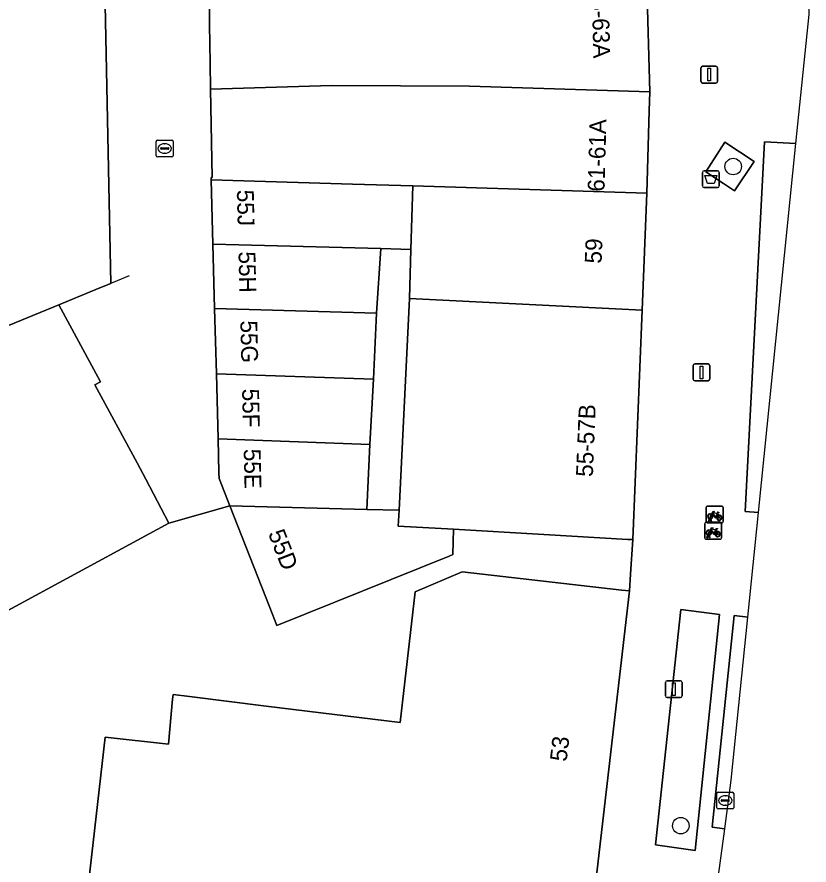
# Model space of a CAD drawing. Extents: x 160377 to 161131, y 383938 to 384853.
# Drawn here: x 161083.8 to 161130.8, y 384205.2 to 384255.6 of the extents above; entities that cross this region are included whole.
import ezdxf

# ---------------------------------------------------------------- set-up
doc = ezdxf.new("R2010")
doc.units = 0
for name, color, linetype in [('IMGEO_Afvalbak', 7, 'Continuous'), ('IMGEO_Boom', 7, 'Continuous'), ('IMGEO_Erf', 7, 'Continuous'), ('IMGEO_Fietsenrek', 7, 'Continuous'), ('IMGEO_Groenvoorziening', 7, 'Continuous'), ('IMGEO_Hek', 7, 'Continuous'), ('IMGEO_Kolk', 7, 'Continuous'), ('IMGEO_Lichtmast', 7, 'Continuous'), ('IMGEO_Muur', 7, 'Continuous'), ('IMGEO_Pand', 7, 'Continuous'), ('IMGEO_Pand_nummerreeks', 7, 'Continuous'), ('IMGEO_Parkeervlak_open', 7, 'Continuous'), ('IMGEO_Rijbaan_lokaal_open', 7, 'Continuous'), ('IMGEO_Rioolput', 7, 'Continuous'), ('IMGEO_Voetpad_open', 7, 'Continuous')]:
    doc.layers.add(name, color=color, linetype=linetype)

msp = doc.modelspace()

# ---------------------------------------------------------------- linework, layer by layer
at = {"layer": 'IMGEO_Afvalbak'}
for p, q in [((161124.476, 384245.542), (161124.476, 384246.342)), ((161124.476, 384246.342), (161124.476, 384245.542)), ((161124.576, 384246.442), (161125.366, 384246.442)), ((161125.366, 384246.442), (161124.576, 384246.442)), ((161125.466, 384246.342), (161125.466, 384245.542)), ((161125.466, 384245.542), (161125.466, 384246.342)), ((161125.366, 384245.442), (161124.576, 384245.442)), ((161124.576, 384245.442), (161125.366, 384245.442))]:
    msp.add_line(p, q, dxfattribs=at)
msp.add_lwpolyline([(161124.619, 384246.156), (161125.323, 384246.156), (161125.174, 384245.686), (161124.768, 384245.686), (161124.619, 384246.156)], dxfattribs=at)
for centre, start, end in [((161124.576, 384246.342), 90, 180), ((161124.576, 384246.342), 90, 180), ((161125.366, 384246.342), 0, 90), ((161125.366, 384246.342), 360, 90), ((161124.576, 384245.542), 180, 270), ((161124.576, 384245.542), 180, 270), ((161125.366, 384245.542), 270, 0), ((161125.366, 384245.542), 270, 0)]:
    msp.add_arc(centre, 0.1, start, end, dxfattribs=at)
at = {"layer": 'IMGEO_Boom'}
for centre in [(161126.297, 384246.692), (161123.186, 384207.58)]:
    msp.add_circle(centre, 0.489, dxfattribs=at)
at = {"layer": 'IMGEO_Erf'}
for points in [[(161083.899, 384259.635), (161076.649, 384256.781), (161076.73, 384256.587), (161073.438, 384255.204), (161075.626, 384250), (161076.199, 384248.638), (161052.543, 384238.746), (161054.343, 384234.339), (161054.866, 384233.057), (161057.474, 384226.671), (161086.261, 384238.484), (161088.705, 384239.49), (161089.363, 384239.761), (161088.984, 384258.258), (161085.183, 384260.141)], [(161107.081, 384238.852), (161107.164, 384241.767), (161105.376, 384241.826), (161105.134, 384237.982), (161104.939, 384234.078), (161104.725, 384230.208), (161104.544, 384226.348), (161106.465, 384226.296)]]:
    msp.add_lwpolyline(points, close=True, dxfattribs=at)
msp.add_lwpolyline([(161087.595, 384200.33), (161089.029, 384212.838), (161092.775, 384212.408), (161093.026, 384215.097), (161093.058, 384215.356), (161094.025, 384215.237), (161098.567, 384214.678), (161106.531, 384213.698), (161107.42, 384221.449), (161110.215, 384222.648), (161119.69, 384221.561), (161120.15, 384221.508), (161120.21, 384222.498), (161120.334, 384224.553), (161120.047, 384224.57), (161115.057, 384224.861), (161109.7, 384225.172), (161109.66, 384223.668), (161109.439, 384223.578), (161099.217, 384219.449), (161098.792, 384220.53), (161096.418, 384226.566), (161092.79, 384225.533), (161071.113, 384213.774)], dxfattribs=at)
at = {"layer": 'IMGEO_Fietsenrek'}
for p, q in [((161124.699, 384225.623), (161124.699, 384226.464)), ((161124.699, 384226.464), (161124.699, 384225.623)), ((161124.774, 384226.548), (161125.615, 384226.548)), ((161125.615, 384226.548), (161124.774, 384226.548)), ((161125.699, 384226.473), (161125.699, 384225.632)), ((161125.699, 384225.632), (161125.699, 384226.473)), ((161124.826, 384225.632), (161124.865, 384225.792)), ((161124.895, 384225.78), (161124.86, 384225.632)), ((161124.937, 384225.804), (161124.936, 384225.808)), ((161124.978, 384225.632), (161124.944, 384225.774)), ((161124.968, 384225.815), (161124.969, 384225.808)), ((161124.976, 384225.778), (161125.011, 384225.632)), ((161125.386, 384226.097), (161125.422, 384226.002)), ((161124.609, 384224.655), (161124.609, 384225.496)), ((161124.609, 384225.496), (161124.609, 384224.655)), ((161124.684, 384225.58), (161125.525, 384225.58)), ((161125.525, 384225.58), (161124.684, 384225.58)), ((161125.624, 384225.548), (161124.783, 384225.548)), ((161124.783, 384225.548), (161125.624, 384225.548)), ((161124.86, 384225.632), (161124.826, 384225.632)), ((161125.011, 384225.632), (161124.978, 384225.632)), ((161125.609, 384225.505), (161125.609, 384224.664)), ((161125.609, 384224.664), (161125.609, 384225.505)), ((161124.736, 384224.664), (161124.775, 384224.824)), ((161124.805, 384224.812), (161124.77, 384224.664)), ((161124.847, 384224.836), (161124.846, 384224.84)), ((161124.888, 384224.664), (161124.854, 384224.806)), ((161124.878, 384224.847), (161124.879, 384224.84)), ((161124.886, 384224.81), (161124.921, 384224.664)), ((161125.296, 384225.129), (161125.332, 384225.034)), ((161125.534, 384224.58), (161124.693, 384224.58)), ((161124.693, 384224.58), (161125.534, 384224.58)), ((161124.77, 384224.664), (161124.736, 384224.664)), ((161124.921, 384224.664), (161124.888, 384224.664))]:
    msp.add_line(p, q, dxfattribs=at)
for points in [[(161125.012, 384226.074), (161125.107, 384226.238), (161125.193, 384226.224), (161125.195, 384226.215), (161125.139, 384226.204), (161125.112, 384226.159), (161125.368, 384226.118)], [(161125.033, 384226.022), (161124.981, 384225.932), (161124.941, 384225.907), (161124.942, 384225.954), (161124.997, 384226.048)], [(161125.308, 384225.83), (161125.258, 384225.83), (161125.067, 384226.081), (161125.048, 384226.049)], [(161125.355, 384226.093), (161125.098, 384226.134), (161125.081, 384226.105), (161125.248, 384225.885), (161125.355, 384226.093)], [(161125.403, 384225.995), (161125.373, 384226.072), (161125.264, 384225.854), (161125.307, 384225.854)], [(161125.337, 384225.854), (161125.457, 384225.853), (161125.413, 384225.967)], [(161125.433, 384225.974), (161125.488, 384225.829), (161125.338, 384225.829)], [(161125.368, 384226.118), (161125.393, 384226.167), (161125.387, 384226.171), (161125.364, 384226.175), (161125.352, 384226.182), (161125.351, 384226.185), (161125.353, 384226.19), (161125.448, 384226.175), (161125.45, 384226.165), (161125.44, 384226.152), (161125.428, 384226.146), (161125.414, 384226.152), (161125.386, 384226.097)], [(161124.922, 384225.106), (161125.017, 384225.27), (161125.103, 384225.256), (161125.105, 384225.247), (161125.049, 384225.236), (161125.022, 384225.191), (161125.278, 384225.15)], [(161125.278, 384225.15), (161125.303, 384225.199), (161125.297, 384225.203), (161125.274, 384225.207), (161125.262, 384225.214), (161125.261, 384225.217), (161125.263, 384225.222), (161125.358, 384225.207), (161125.36, 384225.197), (161125.35, 384225.184), (161125.338, 384225.178), (161125.324, 384225.184), (161125.296, 384225.129)], [(161124.943, 384225.054), (161124.891, 384224.964), (161124.851, 384224.939), (161124.852, 384224.986), (161124.907, 384225.08)], [(161125.218, 384224.862), (161125.168, 384224.862), (161124.977, 384225.113), (161124.958, 384225.081)], [(161125.265, 384225.125), (161125.008, 384225.166), (161124.991, 384225.137), (161125.158, 384224.917), (161125.265, 384225.125)], [(161125.313, 384225.027), (161125.283, 384225.104), (161125.174, 384224.886), (161125.217, 384224.886)], [(161125.247, 384224.886), (161125.367, 384224.885), (161125.323, 384224.999)], [(161125.343, 384225.006), (161125.398, 384224.861), (161125.248, 384224.861)]]:
    msp.add_lwpolyline(points, dxfattribs=at)
for centre, radius, start, end in [((161124.777, 384226.47), 0.0779, 92.4484, 184.2845), ((161124.777, 384226.47), 0.0779, 92.4484, 184.2845), ((161125.621, 384226.47), 0.0779, 2.4484, 94.2845), ((161125.621, 384226.47), 0.0779, 2.4484, 94.2845), ((161124.939, 384225.933), 0.159, 62.6766, 242.1369), ((161124.939, 384225.933), 0.129, 63.3192, 238.903), ((161124.919, 384225.804), 0.0499, 12.8025, 158.6934), ((161124.939, 384225.933), 0.159, 253.9967, 271.7867), ((161124.919, 384225.804), 0.0174, 12.8025, 163.4502), ((161124.939, 384225.933), 0.129, 253.415, 269.0204), ((161124.939, 384225.933), 0.129, 283.6043, 43.4302), ((161124.939, 384225.933), 0.159, 283.5766, 46.6042), ((161125.466, 384225.849), 0.159, 113.3408, 178.3217), ((161125.466, 384225.849), 0.159, 187.0065, 105.7708), ((161125.466, 384225.849), 0.129, 113.923, 177.9556), ((161125.466, 384225.849), 0.129, 188.6715, 104.5883), ((161124.687, 384225.502), 0.0779, 92.4484, 184.2845), ((161124.687, 384225.502), 0.0779, 92.4484, 184.2845), ((161124.777, 384225.626), 0.0779, 182.4484, 274.2845), ((161124.777, 384225.626), 0.0779, 182.4484, 274.2845), ((161125.531, 384225.502), 0.0779, 2.4484, 94.2845), ((161125.531, 384225.502), 0.0779, 2.4484, 94.2845), ((161125.621, 384225.626), 0.0779, 272.4484, 4.2845), ((161125.621, 384225.626), 0.0779, 272.4484, 4.2845), ((161124.849, 384224.965), 0.159, 62.6766, 242.1369), ((161124.849, 384224.965), 0.129, 63.3192, 238.903), ((161124.829, 384224.836), 0.0499, 12.8025, 158.6934), ((161124.849, 384224.965), 0.159, 253.9967, 271.7867), ((161124.829, 384224.836), 0.0174, 12.8025, 163.4502), ((161124.849, 384224.965), 0.129, 253.415, 269.0204), ((161124.849, 384224.965), 0.129, 283.6043, 43.4302), ((161124.849, 384224.965), 0.159, 283.5766, 46.6042), ((161125.376, 384224.881), 0.159, 113.3408, 178.3217), ((161125.376, 384224.881), 0.159, 187.0065, 105.7708), ((161125.376, 384224.881), 0.129, 113.923, 177.9556), ((161125.376, 384224.881), 0.129, 188.6715, 104.5883), ((161124.687, 384224.658), 0.0779, 182.4484, 274.2845), ((161124.687, 384224.658), 0.0779, 182.4484, 274.2845), ((161125.531, 384224.658), 0.0779, 272.4484, 4.2845), ((161125.531, 384224.658), 0.0779, 272.4484, 4.2845)]:
    msp.add_arc(centre, radius, start, end, dxfattribs=at)
at = {"layer": 'IMGEO_Groenvoorziening'}
for points in [[(161127.542, 384246.985), (161125.797, 384248.138), (161124.671, 384246.376), (161125.722, 384245.68), (161126.383, 384245.243)], [(161121.678, 384206.443), (161124.048, 384206.117), (161125.493, 384220.11), (161123.18, 384220.414)]]:
    msp.add_lwpolyline(points, close=True, dxfattribs=at)
at = {"layer": 'IMGEO_Hek'}
msp.add_lwpolyline([(161088.984, 384258.258), (161089.363, 384239.761)], dxfattribs=at)
at = {"layer": 'IMGEO_Kolk'}
for p, q in [((161092.054, 384247.334), (161092.054, 384248.186)), ((161092.129, 384248.26), (161092.981, 384248.26)), ((161092.542, 384248.04), (161092.567, 384248.04)), ((161093.055, 384248.186), (161093.055, 384247.334)), ((161092.313, 384247.754), (161092.313, 384247.766)), ((161092.751, 384247.717), (161092.353, 384247.717)), ((161092.356, 384247.803), (161092.754, 384247.803)), ((161092.565, 384247.48), (161092.54, 384247.48)), ((161092.797, 384247.766), (161092.797, 384247.754)), ((161092.981, 384247.26), (161092.129, 384247.26))]:
    msp.add_line(p, q, dxfattribs=at)
for points in [[(161092.054, 384247.334), (161092.054, 384248.186)], [(161092.129, 384248.26), (161092.981, 384248.26)], [(161093.055, 384248.186), (161093.055, 384247.334)], [(161092.981, 384247.26), (161092.129, 384247.26)]]:
    msp.add_lwpolyline(points, dxfattribs=at)
for centre, radius, start, end in [((161092.131, 384248.184), 0.0765, 91.552, 178.448), ((161092.131, 384248.184), 0.0765, 91.552, 178.448), ((161092.979, 384248.184), 0.0765, 1.552, 88.448), ((161092.979, 384248.184), 0.0765, 1.552, 88.448), ((161092.353, 384247.763), 0.0403, 85.8775, 175.7526), ((161092.35, 384247.753), 0.0366, 178.938, 274.7102), ((161092.754, 384247.76), 0.043, 264.8664, 352.4533), ((161092.758, 384247.765), 0.0386, 1.7309, 96.639), ((161092.131, 384247.336), 0.0765, 181.552, 268.448), ((161092.131, 384247.336), 0.0765, 181.552, 268.448), ((161092.979, 384247.336), 0.0765, 271.552, 358.448), ((161092.979, 384247.336), 0.0765, 271.552, 358.448)]:
    msp.add_arc(centre, radius, start, end, dxfattribs=at)
for centre, major_axis, ratio, start_param, end_param in [((161092.541, 384247.76), (-0.387, 0.002), 0.722429, 4.712389, 7.853982), ((161092.566, 384247.76), (-0.39, 0.002), 0.717154, 1.570796, 4.712389)]:
    msp.add_ellipse(centre, major_axis=major_axis, ratio=ratio, start_param=start_param, end_param=end_param, dxfattribs=at)
at = {"layer": 'IMGEO_Lichtmast'}
for p, q in [((161124.382, 384251.745), (161124.382, 384252.545)), ((161124.382, 384252.545), (161124.382, 384251.745)), ((161124.482, 384252.645), (161125.272, 384252.645)), ((161125.272, 384252.645), (161124.482, 384252.645)), ((161125.372, 384252.545), (161125.372, 384251.745)), ((161125.372, 384251.745), (161125.372, 384252.545)), ((161125.272, 384251.645), (161124.482, 384251.645)), ((161124.482, 384251.645), (161125.272, 384251.645)), ((161123.916, 384234.077), (161123.916, 384234.877)), ((161123.916, 384234.877), (161123.916, 384234.077)), ((161124.016, 384234.977), (161124.806, 384234.977)), ((161124.806, 384234.977), (161124.016, 384234.977)), ((161124.906, 384234.877), (161124.906, 384234.077)), ((161124.906, 384234.077), (161124.906, 384234.877)), ((161124.806, 384233.977), (161124.016, 384233.977)), ((161124.016, 384233.977), (161124.806, 384233.977)), ((161122.378, 384216.183), (161123.168, 384216.183)), ((161123.168, 384216.183), (161122.378, 384216.183)), ((161122.278, 384215.283), (161122.278, 384216.083)), ((161122.278, 384216.083), (161122.278, 384215.283)), ((161123.268, 384216.083), (161123.268, 384215.283)), ((161123.268, 384215.283), (161123.268, 384216.083)), ((161123.168, 384215.183), (161122.378, 384215.183)), ((161122.378, 384215.183), (161123.168, 384215.183))]:
    msp.add_line(p, q, dxfattribs=at)
for points in [[(161124.802, 384252.52), (161124.952, 384252.52), (161124.952, 384251.77), (161124.802, 384251.77), (161124.802, 384252.52)], [(161124.336, 384234.852), (161124.486, 384234.852), (161124.486, 384234.102), (161124.336, 384234.102), (161124.336, 384234.852)], [(161122.698, 384216.058), (161122.848, 384216.058), (161122.848, 384215.308), (161122.698, 384215.308), (161122.698, 384216.058)]]:
    msp.add_lwpolyline(points, dxfattribs=at)
for centre, start, end in [((161124.482, 384252.545), 90, 180), ((161124.482, 384252.545), 90, 180), ((161125.272, 384252.545), 0, 90), ((161125.272, 384252.545), 360, 90), ((161124.482, 384251.745), 180, 270), ((161124.482, 384251.745), 180, 270), ((161125.272, 384251.745), 270, 0), ((161125.272, 384251.745), 270, 0), ((161124.016, 384234.877), 90, 180), ((161124.016, 384234.877), 90, 180), ((161124.806, 384234.877), 0, 90), ((161124.806, 384234.877), 360, 90), ((161124.016, 384234.077), 180, 270), ((161124.016, 384234.077), 180, 270), ((161124.806, 384234.077), 270, 0), ((161124.806, 384234.077), 270, 0), ((161122.378, 384216.083), 90, 180), ((161122.378, 384216.083), 90, 180), ((161123.168, 384216.083), 0, 90), ((161123.168, 384216.083), 360, 90), ((161122.378, 384215.283), 180, 270), ((161122.378, 384215.283), 180, 270), ((161123.168, 384215.283), 270, 0), ((161123.168, 384215.283), 270, 0)]:
    msp.add_arc(centre, 0.1, start, end, dxfattribs=at)
at = {"layer": 'IMGEO_Muur'}
msp.add_lwpolyline([(161086.261, 384238.484), (161088.705, 384239.49), (161090.473, 384240.218)], dxfattribs=at)
at = {"layer": 'IMGEO_Pand'}
for points in [[(161121.163, 384257.471), (161110.773, 384257.253), (161101.809, 384257.192), (161100.89, 384257.185), (161095.242, 384257.017), (161095.215, 384255.127), (161095.247, 384252.82), (161095.275, 384251.285), (161102.453, 384251.493), (161110.648, 384251.462), (161121.343, 384251.13)], [(161121.312, 384250), (161121.343, 384251.13), (161110.648, 384251.462), (161102.453, 384251.493), (161095.275, 384251.285), (161095.369, 384246.039), (161095.314, 384246.038), (161095.317, 384245.912), (161103.701, 384245.652), (161107.287, 384245.541), (161121.175, 384245.111)], [(161107.287, 384245.541), (161103.701, 384245.652), (161095.317, 384245.912), (161095.418, 384242.079), (161105.376, 384241.826), (161107.164, 384241.767)], [(161121.175, 384245.111), (161107.287, 384245.541), (161107.164, 384241.767), (161107.081, 384238.852), (161120.891, 384238.174)], [(161105.376, 384241.826), (161095.418, 384242.079), (161095.519, 384238.258), (161105.134, 384237.982)], [(161120.891, 384238.174), (161107.081, 384238.852), (161106.465, 384226.296), (161106.419, 384225.362), (161109.7, 384225.172), (161115.057, 384224.861), (161120.047, 384224.57), (161120.334, 384224.553)], [(161092.79, 384225.533), (161091.435, 384228.133), (161090.925, 384229.111), (161088.401, 384233.737), (161088.744, 384233.923), (161086.261, 384238.484), (161057.474, 384226.671), (161055.573, 384225.891), (161060.482, 384213.957), (161064.484, 384206.503), (161072.662, 384210.882), (161071.113, 384213.774)], [(161105.134, 384237.982), (161095.519, 384238.258), (161095.62, 384234.388), (161104.939, 384234.078)], [(161104.939, 384234.078), (161095.62, 384234.388), (161095.722, 384230.525), (161104.725, 384230.208)], [(161104.725, 384230.208), (161095.722, 384230.525), (161095.775, 384228.515), (161095.784, 384228.178), (161096.418, 384226.566), (161104.544, 384226.348)], [(161109.7, 384225.172), (161106.419, 384225.362), (161106.465, 384226.296), (161104.544, 384226.348), (161096.418, 384226.566), (161098.792, 384220.53), (161099.217, 384219.449), (161109.439, 384223.578), (161109.66, 384223.668)], [(161120.15, 384221.508), (161119.69, 384221.561), (161110.215, 384222.648), (161107.42, 384221.449), (161106.531, 384213.698), (161098.567, 384214.678), (161094.025, 384215.237), (161093.058, 384215.356), (161093.026, 384215.097), (161092.775, 384212.408), (161089.029, 384212.838), (161087.595, 384200.33), (161091.608, 384199.869), (161091.997, 384203.263), (161094.877, 384202.932), (161095.043, 384204.388), (161109.45, 384202.735), (161112.304, 384202.408), (161112.361, 384202.892), (161113.433, 384202.765), (161117.862, 384202.238), (161117.898, 384202.234)]]:
    msp.add_lwpolyline(points, close=True, dxfattribs=at)
at = {"layer": 'IMGEO_Parkeervlak_open'}
for points in [[(161127.799, 384226.16), (161130.023, 384248.063), (161128.163, 384248.151), (161127.01, 384226.228), (161127.799, 384226.16)], [(161125.798, 384207.402), (161126.187, 384210.279), (161127.169, 384219.949), (161126.349, 384220.054), (161125.05, 384207.499), (161125.798, 384207.402)]]:
    msp.add_lwpolyline(points, dxfattribs=at)
at = {"layer": 'IMGEO_Rijbaan_lokaal_open'}
msp.add_lwpolyline([(161088.984, 384258.258), (161089.363, 384239.761), (161088.705, 384239.49), (161086.261, 384238.484), (161088.744, 384233.923), (161088.401, 384233.737), (161090.925, 384229.111), (161091.435, 384228.133), (161092.79, 384225.533), (161096.418, 384226.566), (161095.784, 384228.178), (161095.775, 384228.515), (161095.722, 384230.525), (161095.62, 384234.388), (161095.519, 384238.258), (161095.418, 384242.079), (161095.317, 384245.912), (161095.314, 384246.038), (161095.369, 384246.039), (161095.275, 384251.285), (161095.247, 384252.82), (161095.215, 384255.127), (161095.242, 384257.017)], dxfattribs=at)
at = {"layer": 'IMGEO_Rioolput'}
for p, q in [((161125.326, 384208.648), (161125.326, 384209.5)), ((161125.401, 384209.574), (161126.253, 384209.574)), ((161125.628, 384209.117), (161126.026, 384209.117)), ((161125.814, 384209.354), (161125.839, 384209.354)), ((161126.327, 384209.5), (161126.327, 384208.648)), ((161125.585, 384209.068), (161125.585, 384209.08)), ((161126.023, 384209.031), (161125.625, 384209.031)), ((161125.837, 384208.794), (161125.812, 384208.794)), ((161126.069, 384209.08), (161126.069, 384209.068)), ((161126.253, 384208.574), (161125.401, 384208.574))]:
    msp.add_line(p, q, dxfattribs=at)
for points in [[(161125.326, 384208.648), (161125.326, 384209.5)], [(161125.401, 384209.574), (161126.253, 384209.574)], [(161126.327, 384209.5), (161126.327, 384208.648)], [(161126.253, 384208.574), (161125.401, 384208.574)]]:
    msp.add_lwpolyline(points, dxfattribs=at)
for centre, radius, start, end in [((161125.403, 384209.498), 0.0765, 91.552, 178.448), ((161125.403, 384209.498), 0.0765, 91.552, 178.448), ((161125.625, 384209.077), 0.0403, 85.8775, 175.7526), ((161126.03, 384209.079), 0.0386, 1.7309, 96.639), ((161126.251, 384209.498), 0.0765, 1.552, 88.448), ((161126.251, 384209.498), 0.0765, 1.552, 88.448), ((161125.403, 384208.65), 0.0765, 181.552, 268.448), ((161125.403, 384208.65), 0.0765, 181.552, 268.448), ((161125.622, 384209.067), 0.0366, 178.938, 274.7102), ((161126.026, 384209.074), 0.043, 264.8664, 352.4533), ((161126.251, 384208.65), 0.0765, 271.552, 358.448), ((161126.251, 384208.65), 0.0765, 271.552, 358.448)]:
    msp.add_arc(centre, radius, start, end, dxfattribs=at)
for centre, major_axis, ratio, start_param, end_param in [((161125.813, 384209.074), (-0.387, 0.002), 0.722429, 4.712389, 7.853982), ((161125.838, 384209.074), (-0.39, 0.002), 0.717154, 1.570796, 4.712389)]:
    msp.add_ellipse(centre, major_axis=major_axis, ratio=ratio, start_param=start_param, end_param=end_param, dxfattribs=at)
at = {"layer": 'IMGEO_Voetpad_open'}
for points in [[(161120.728, 384169.943), (161121.249, 384173.789), (161121.031, 384173.818), (161123.942, 384197.685), (161124.476, 384197.637), (161125.798, 384207.402), (161125.05, 384207.499), (161126.349, 384220.054), (161127.169, 384219.949), (161127.799, 384226.16), (161127.01, 384226.228), (161128.163, 384248.151), (161130.023, 384248.063), (161130.8, 384255.718), (161130.762, 384260.277), (161128.339, 384260.305), (161128.334, 384266.377), (161130.711, 384266.443), (161130.642, 384274.837)], [(161121.163, 384257.471), (161121.343, 384251.13), (161121.312, 384250), (161121.175, 384245.111), (161120.891, 384238.174), (161120.334, 384224.553), (161120.21, 384222.498), (161120.15, 384221.508), (161117.898, 384202.234), (161117.862, 384202.238), (161117.523, 384199.102), (161116.827, 384193.034), (161116.024, 384186.024), (161115.834, 384186.045), (161115.684, 384184.736), (161115.375, 384182.55), (161114.34, 384174.269), (161113.639, 384168.655), (161113.526, 384167.743)]]:
    msp.add_lwpolyline(points, dxfattribs=at)
for points in [[(161125.722, 384245.68), (161124.671, 384246.376), (161125.797, 384248.138), (161127.542, 384246.985), (161126.383, 384245.243)], [(161121.678, 384206.443), (161123.18, 384220.414), (161125.493, 384220.11), (161124.048, 384206.117)]]:
    msp.add_lwpolyline(points, close=True, dxfattribs=at)

# ---------------------------------------------------------------- texts
at = {"layer": 'IMGEO_Pand_nummerreeks'}
for s, rotation, p in [('63-63A', 271.6327, (161117.884, 384257.412)), ('61-61A', 88.4017, (161118.656, 384245.187)), ('55J', 271.3119, (161096.839, 384245.304)), ('59', 87.6568, (161118.483, 384240.92)), ('55H', 271.3119, (161096.935, 384241.644)), ('55G', 271.3119, (161097.043, 384237.548)), ('55F', 271.3119, (161097.149, 384233.501)), ('55-57B', 87.6568, (161117.964, 384228.263)), ('55E', 271.3119, (161097.243, 384229.935)), ('55D', 291.268, (161098.679, 384224.927)), ('53', 83.2278, (161116.406, 384211.35))]:
    msp.add_text(s, height=1, rotation=rotation, dxfattribs=at).set_placement(p)

doc.saveas('drawing.dxf')
